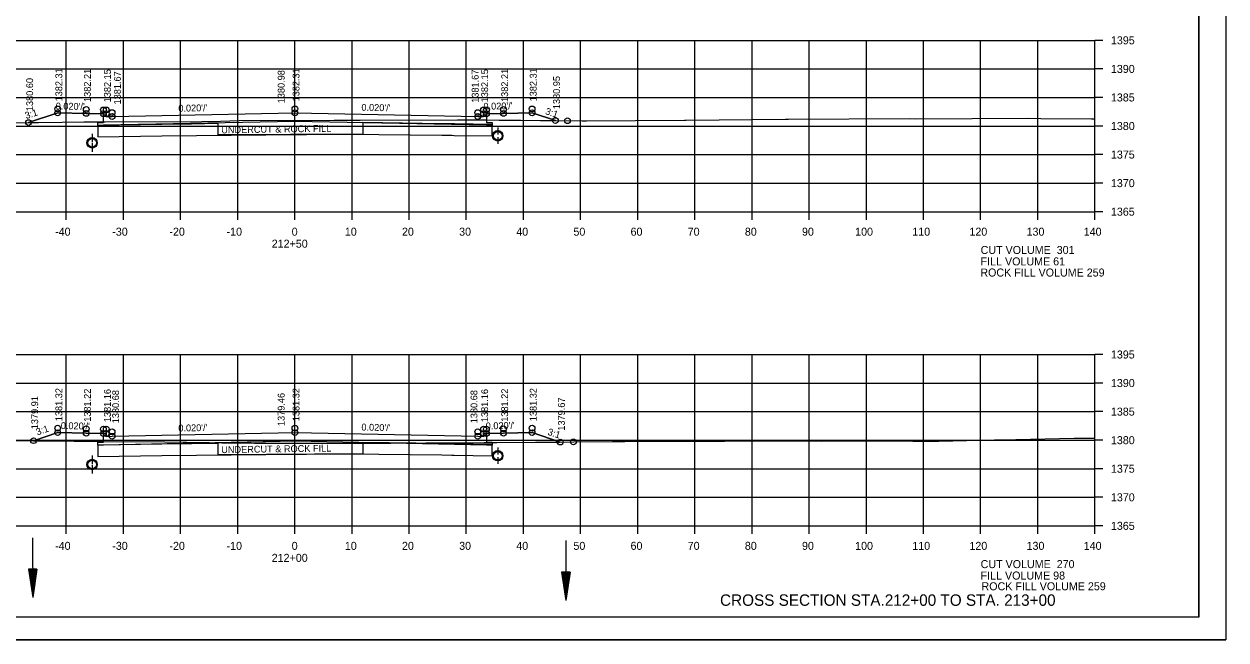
# Model space of a CAD drawing. Extents: x 1374311 to 1383814, y 384102 to 406278.
# Drawn here: x 1382592.7 to 1382803, y 404571.7 to 404679.6 of the extents above; entities that cross this region are included whole.
import ezdxf

# ---------------------------------------------------------------- set-up
doc = ezdxf.new("R2010")
doc.units = 0
for name, color, linetype in [('R_Axis', 7, 'Continuous'), ('R_Axis Annot', 7, 'Continuous'), ('R_Border', 7, 'Continuous'), ('R_Draft', 7, 'Continuous'), ('R_Exist Surface', 7, 'Continuous'), ('R_Fin Surface', 7, 'Continuous'), ('R_Grid', 7, 'Continuous'), ('R_No Plot', 7, 'Continuous'), ('R_Water', 7, 'Continuous'), ('R_Xsect Elev', 7, 'Continuous'), ('R_Xsect Slope', 7, 'Continuous')]:
    doc.layers.add(name, color=color, linetype=linetype)

msp = doc.modelspace()

# ---------------------------------------------------------------- linework, layer by layer
at = {"layer": 'R_Axis'}
for p, q in [((1382780.07, 404646.71), (1382780.07, 404676.71)), ((1382781.47, 404676.71), (1382780.07, 404676.71)), ((1382781.47, 404671.71), (1382780.07, 404671.71)), ((1382781.47, 404666.71), (1382780.07, 404666.71)), ((1382781.47, 404661.71), (1382780.07, 404661.71)), ((1382781.47, 404656.71), (1382780.07, 404656.71)), ((1382781.47, 404651.71), (1382780.07, 404651.71)), ((1382500.07, 404646.71), (1382780.07, 404646.71)), ((1382600.07, 404645.31), (1382600.07, 404646.71)), ((1382610.07, 404645.31), (1382610.07, 404646.71)), ((1382620.07, 404645.31), (1382620.07, 404646.71)), ((1382630.07, 404645.31), (1382630.07, 404646.71)), ((1382640.07, 404645.31), (1382640.07, 404646.71)), ((1382650.07, 404645.31), (1382650.07, 404646.71)), ((1382660.07, 404645.31), (1382660.07, 404646.71)), ((1382670.07, 404645.31), (1382670.07, 404646.71)), ((1382680.07, 404645.31), (1382680.07, 404646.71)), ((1382690.07, 404645.31), (1382690.07, 404646.71)), ((1382700.07, 404645.31), (1382700.07, 404646.71)), ((1382710.07, 404645.31), (1382710.07, 404646.71)), ((1382720.07, 404645.31), (1382720.07, 404646.71)), ((1382730.07, 404645.31), (1382730.07, 404646.71)), ((1382740.07, 404645.31), (1382740.07, 404646.71)), ((1382750.07, 404645.31), (1382750.07, 404646.71)), ((1382760.07, 404645.31), (1382760.07, 404646.71)), ((1382770.07, 404645.31), (1382770.07, 404646.71)), ((1382780.07, 404645.31), (1382780.07, 404646.71)), ((1382781.47, 404646.71), (1382780.07, 404646.71)), ((1382780.07, 404591.71), (1382780.07, 404621.71)), ((1382781.47, 404621.71), (1382780.07, 404621.71)), ((1382781.47, 404616.71), (1382780.07, 404616.71)), ((1382781.47, 404611.71), (1382780.07, 404611.71)), ((1382781.47, 404606.71), (1382780.07, 404606.71)), ((1382781.47, 404601.71), (1382780.07, 404601.71)), ((1382781.47, 404596.71), (1382780.07, 404596.71)), ((1382500.07, 404591.71), (1382780.07, 404591.71)), ((1382600.07, 404590.31), (1382600.07, 404591.71)), ((1382610.07, 404590.31), (1382610.07, 404591.71)), ((1382620.07, 404590.31), (1382620.07, 404591.71)), ((1382630.07, 404590.31), (1382630.07, 404591.71)), ((1382640.07, 404590.31), (1382640.07, 404591.71)), ((1382650.07, 404590.31), (1382650.07, 404591.71)), ((1382660.07, 404590.31), (1382660.07, 404591.71)), ((1382670.07, 404590.31), (1382670.07, 404591.71)), ((1382680.07, 404590.31), (1382680.07, 404591.71)), ((1382690.07, 404590.31), (1382690.07, 404591.71)), ((1382700.07, 404590.31), (1382700.07, 404591.71)), ((1382710.07, 404590.31), (1382710.07, 404591.71)), ((1382720.07, 404590.31), (1382720.07, 404591.71)), ((1382730.07, 404590.31), (1382730.07, 404591.71)), ((1382740.07, 404590.31), (1382740.07, 404591.71)), ((1382750.07, 404590.31), (1382750.07, 404591.71)), ((1382760.07, 404590.31), (1382760.07, 404591.71)), ((1382770.07, 404590.31), (1382770.07, 404591.71)), ((1382780.07, 404590.31), (1382780.07, 404591.71)), ((1382781.47, 404591.71), (1382780.07, 404591.71))]:
    msp.add_line(p, q, dxfattribs=at)
at = {"layer": 'R_Border'}
for q in [(1382798.25, 404781.17), (1382482.07, 404575.71)]:
    msp.add_line((1382798.25, 404575.71), q, dxfattribs=at)
at = {"layer": 'R_Draft'}
for p, q in [((1382593.43, 404584.14), (1382594.19, 404579.14)), ((1382594.93, 404584.14), (1382593.43, 404584.14)), ((1382593.55, 404584.14), (1382594.19, 404579.97)), ((1382593.68, 404584.14), (1382594.19, 404580.83)), ((1382593.81, 404584.14), (1382594.18, 404581.67)), ((1382593.93, 404584.14), (1382594.18, 404582.51)), ((1382594.06, 404584.14), (1382594.18, 404583.35)), ((1382594.42, 404584.14), (1382594.18, 404582.51)), ((1382594.55, 404584.14), (1382594.18, 404581.67)), ((1382594.3, 404584.14), (1382594.18, 404583.35)), ((1382594.93, 404584.14), (1382594.19, 404579.14)), ((1382594.68, 404584.14), (1382594.19, 404580.83)), ((1382594.8, 404584.14), (1382594.19, 404579.97)), ((1382686.75, 404583.62), (1382687.5, 404578.62)), ((1382688.25, 404583.62), (1382686.75, 404583.62)), ((1382686.88, 404583.62), (1382687.5, 404579.46)), ((1382687.01, 404583.62), (1382687.5, 404580.32)), ((1382687.13, 404583.62), (1382687.5, 404581.15)), ((1382687.26, 404583.62), (1382687.5, 404582)), ((1382687.39, 404583.62), (1382687.5, 404582.83)), ((1382688.25, 404583.62), (1382687.5, 404578.62)), ((1382687.75, 404583.62), (1382687.5, 404582)), ((1382688, 404583.62), (1382687.5, 404580.32)), ((1382688.13, 404583.62), (1382687.5, 404579.46)), ((1382687.88, 404583.62), (1382687.5, 404581.15)), ((1382687.62, 404583.62), (1382687.5, 404582.83))]:
    msp.add_line(p, q, dxfattribs=at)
at = {"layer": 'R_Exist Surface'}
for p, q in [((1382604.57, 404660.34), (1382604.58, 404659.02)), ((1382675.57, 404661.43), (1382675.57, 404660.41)), ((1382675.57, 404659.6), (1382675.57, 404658.58)), ((1382604.57, 404658.51), (1382604.58, 404657.19)), ((1382675.57, 404605.41), (1382675.57, 404604.4)), ((1382604.58, 404604.02), (1382604.58, 404602.7)), ((1382675.57, 404603.58), (1382675.57, 404602.56)), ((1382604.58, 404602.19), (1382604.58, 404600.87))]:
    msp.add_line(p, q, dxfattribs=at)
for points in [[(1382578.45, 404662.12), (1382599.34, 404662.4), (1382603.15, 404662.42), (1382606.87, 404662.45), (1382623.77, 404662.52), (1382627.04, 404662.54), (1382630.31, 404662.65), (1382646.96, 404662.72), (1382651.47, 404662.75), (1382668.55, 404662.82), (1382690.32, 404662.62), (1382691.08, 404662.62), (1382708.23, 404662.76), (1382708.55, 404662.76), (1382725.93, 404662.91), (1382725.98, 404662.91), (1382726.45, 404662.91), (1382747.62, 404663), (1382748.74, 404662.99), (1382768.44, 404663.07), (1382770.58, 404663.05), (1382779.48, 404662.94), (1382780.07, 404662.94)], [(1382578.06, 404606.7), (1382597.25, 404606.61), (1382605.63, 404606.5), (1382617.25, 404606.43), (1382632.98, 404606.18), (1382635.73, 404606.18), (1382650, 404606.16), (1382650.68, 404606.16), (1382652.76, 404606.16), (1382673.22, 404606.3), (1382675.42, 404606.31), (1382695.66, 404606.45), (1382697.83, 404606.45), (1382710.91, 404606.53), (1382715.23, 404606.53), (1382726.12, 404606.59), (1382732.23, 404606.55), (1382739.52, 404606.61), (1382748.23, 404606.53), (1382752.76, 404606.55), (1382762.47, 404606.78), (1382766.26, 404606.81), (1382776.42, 404607.06), (1382779.47, 404607.08), (1382780.07, 404607.08)]]:
    msp.add_lwpolyline(points, dxfattribs=at)
for centre in [(1382604.58, 404658.77), (1382675.57, 404660), (1382675.57, 404603.99), (1382604.58, 404602.45)]:
    msp.add_circle(centre, 0.917, dxfattribs=at)
at = {"layer": 'R_Fin Surface'}
for p, q in [((1382667.99, 404662.08), (1382667.6, 404662.09)), ((1382674.59, 404661.97), (1382667.99, 404662.08)), ((1382667.99, 404606.09), (1382667.6, 404606.1)), ((1382674.59, 404605.98), (1382667.99, 404606.09))]:
    msp.add_line(p, q, dxfattribs=at)
for points in [[(1382593.46, 404662.32), (1382598.56, 404664.02), (1382598.56, 404664.02), (1382598.56, 404664.02), (1382603.56, 404663.92), (1382606.56, 404663.86), (1382606.56, 404663.86), (1382606.56, 404663.86), (1382607.06, 404663.86), (1382607.07, 404663.36), (1382608.07, 404663.38), (1382608.07, 404663.38), (1382608.07, 404663.38), (1382640.07, 404664.02), (1382640.07, 404664.02), (1382672.07, 404663.38), (1382673.07, 404663.36), (1382673.07, 404663.36), (1382673.08, 404663.86), (1382673.08, 404663.86), (1382673.58, 404663.86), (1382676.58, 404663.92), (1382676.58, 404663.92), (1382676.58, 404663.92), (1382681.58, 404664.02), (1382681.58, 404664.02), (1382685.66, 404662.66)], [(1382673.58, 404663.86), (1382673.59, 404662.33), (1382674.59, 404662.33), (1382674.58, 404661.83), (1382673.58, 404661.85), (1382640.07, 404662.52), (1382606.56, 404661.85), (1382605.56, 404661.83), (1382605.57, 404662.33), (1382606.57, 404662.33), (1382606.56, 404663.86)], [(1382667.6, 404662.09), (1382665.84, 404662.12), (1382651.93, 404662.3), (1382651.93, 404660.31), (1382626.66, 404660.14), (1382626.65, 404662.13), (1382621.97, 404662.06), (1382616.77, 404661.99), (1382605.56, 404661.83)], [(1382605.56, 404661.83), (1382605.57, 404659.83), (1382616.8, 404659.99), (1382635, 404660.19), (1382649.24, 404660.28), (1382665.81, 404660.12), (1382667.56, 404660.09), (1382667.96, 404660.08), (1382674.59, 404659.97), (1382674.59, 404661.97)], [(1382594.34, 404606.62), (1382594.34, 404606.62), (1382598.56, 404608.03), (1382598.56, 404608.03), (1382603.56, 404607.93), (1382606.56, 404607.87), (1382606.56, 404607.87), (1382606.56, 404607.87), (1382607.06, 404607.87), (1382607.07, 404607.37), (1382608.07, 404607.39), (1382608.07, 404607.39), (1382608.07, 404607.39), (1382640.07, 404608.03), (1382640.07, 404608.03), (1382672.07, 404607.39), (1382673.07, 404607.37), (1382673.07, 404607.37), (1382673.08, 404607.87), (1382673.08, 404607.87), (1382673.58, 404607.87), (1382676.58, 404607.93), (1382676.58, 404607.93), (1382676.58, 404607.93), (1382681.58, 404608.03), (1382681.58, 404608.03), (1382686.51, 404606.38)], [(1382673.58, 404607.87), (1382673.59, 404606.34), (1382674.59, 404606.34), (1382674.58, 404605.84), (1382673.58, 404605.86), (1382640.07, 404606.53), (1382606.56, 404605.86), (1382605.56, 404605.84), (1382605.57, 404606.34), (1382606.57, 404606.34), (1382606.56, 404607.87)], [(1382667.6, 404606.1), (1382665.84, 404606.13), (1382651.93, 404606.31), (1382651.93, 404604.31), (1382626.66, 404604.14), (1382626.65, 404606.14), (1382621.97, 404606.07), (1382616.77, 404606), (1382605.56, 404605.84)], [(1382605.56, 404605.84), (1382605.57, 404603.84), (1382616.8, 404604), (1382635, 404604.2), (1382649.24, 404604.29), (1382665.81, 404604.13), (1382667.56, 404604.1), (1382667.96, 404604.09), (1382674.59, 404603.98), (1382674.59, 404605.98)]]:
    msp.add_lwpolyline(points, dxfattribs=at)
at = {"layer": 'R_Grid'}
for p, q in [((1382500.07, 404676.71), (1382780.07, 404676.71)), ((1382600.07, 404646.71), (1382600.07, 404676.71)), ((1382610.07, 404646.71), (1382610.07, 404676.71)), ((1382620.07, 404646.71), (1382620.07, 404676.71)), ((1382630.07, 404646.71), (1382630.07, 404676.71)), ((1382640.07, 404646.71), (1382640.07, 404676.71)), ((1382650.07, 404646.71), (1382650.07, 404676.71)), ((1382660.07, 404646.71), (1382660.07, 404676.71)), ((1382670.07, 404646.71), (1382670.07, 404676.71)), ((1382680.07, 404646.71), (1382680.07, 404676.71)), ((1382690.07, 404646.71), (1382690.07, 404676.71)), ((1382700.07, 404646.71), (1382700.07, 404676.71)), ((1382710.07, 404646.71), (1382710.07, 404676.71)), ((1382720.07, 404646.71), (1382720.07, 404676.71)), ((1382730.07, 404646.71), (1382730.07, 404676.71)), ((1382740.07, 404646.71), (1382740.07, 404676.71)), ((1382750.07, 404646.71), (1382750.07, 404676.71)), ((1382760.07, 404646.71), (1382760.07, 404676.71)), ((1382770.07, 404646.71), (1382770.07, 404676.71)), ((1382780.07, 404646.71), (1382780.07, 404676.71)), ((1382500.07, 404671.71), (1382780.07, 404671.71)), ((1382500.07, 404666.71), (1382780.07, 404666.71)), ((1382500.07, 404661.71), (1382780.07, 404661.71)), ((1382500.07, 404656.71), (1382780.07, 404656.71)), ((1382500.07, 404651.71), (1382780.07, 404651.71)), ((1382500.07, 404646.71), (1382780.07, 404646.71)), ((1382500.07, 404621.71), (1382780.07, 404621.71)), ((1382600.07, 404591.71), (1382600.07, 404621.71)), ((1382610.07, 404591.71), (1382610.07, 404621.71)), ((1382620.07, 404591.71), (1382620.07, 404621.71)), ((1382630.07, 404591.71), (1382630.07, 404621.71)), ((1382640.07, 404591.71), (1382640.07, 404621.71)), ((1382650.07, 404591.71), (1382650.07, 404621.71)), ((1382660.07, 404591.71), (1382660.07, 404621.71)), ((1382670.07, 404591.71), (1382670.07, 404621.71)), ((1382680.07, 404591.71), (1382680.07, 404621.71)), ((1382690.07, 404591.71), (1382690.07, 404621.71)), ((1382700.07, 404591.71), (1382700.07, 404621.71)), ((1382710.07, 404591.71), (1382710.07, 404621.71)), ((1382720.07, 404591.71), (1382720.07, 404621.71)), ((1382730.07, 404591.71), (1382730.07, 404621.71)), ((1382740.07, 404591.71), (1382740.07, 404621.71)), ((1382750.07, 404591.71), (1382750.07, 404621.71)), ((1382760.07, 404591.71), (1382760.07, 404621.71)), ((1382770.07, 404591.71), (1382770.07, 404621.71)), ((1382780.07, 404591.71), (1382780.07, 404621.71)), ((1382500.07, 404616.71), (1382780.07, 404616.71)), ((1382500.07, 404611.71), (1382780.07, 404611.71)), ((1382500.07, 404606.71), (1382780.07, 404606.71)), ((1382500.07, 404601.71), (1382780.07, 404601.71)), ((1382500.07, 404596.71), (1382780.07, 404596.71)), ((1382500.07, 404591.71), (1382780.07, 404591.71))]:
    msp.add_line(p, q, dxfattribs=at)
at = {"layer": 'R_No Plot'}
msp.add_line((1382469.67, 404571.73), (1382803, 404571.73), dxfattribs=at)
for points in [[(1382469.66, 404785.07), (1382803, 404785.07), (1382803, 404571.73), (1382469.66, 404571.73)], [(1382715.99, 404781.17), (1382715.99, 404771.29), (1382751.72, 404771.29), (1382751.72, 404768.37), (1382774.92, 404768.37), (1382774.92, 404744.04), (1382798.25, 404744.04), (1382798.25, 404575.71), (1382482.07, 404575.71), (1382482.07, 404781.17)], [(1382593.46, 404662.32), (1382599.34, 404662.4), (1382603.15, 404662.42), (1382606.57, 404662.45), (1382606.56, 404663.86), (1382603.56, 404663.92), (1382598.56, 404664.02)], [(1382673.59, 404662.77), (1382685.66, 404662.66), (1382681.58, 404664.02), (1382676.58, 404663.92), (1382673.58, 404663.86)], [(1382606.57, 404662.45), (1382606.87, 404662.45), (1382623.77, 404662.52), (1382627.04, 404662.54), (1382630.31, 404662.65), (1382646.96, 404662.72), (1382651.47, 404662.75), (1382668.55, 404662.82), (1382673.59, 404662.77), (1382673.59, 404662.33), (1382674.59, 404662.33), (1382674.58, 404661.83), (1382673.58, 404661.85), (1382640.07, 404662.52), (1382606.56, 404661.85), (1382605.56, 404661.83), (1382605.57, 404662.33), (1382606.57, 404662.33)], [(1382594.34, 404606.62), (1382597.25, 404606.61), (1382605.63, 404606.5), (1382606.57, 404606.5), (1382606.56, 404607.87), (1382603.56, 404607.93), (1382598.56, 404608.03), (1382594.34, 404606.62)], [(1382674.59, 404606.31), (1382675.42, 404606.31), (1382686.51, 404606.38), (1382681.58, 404608.03), (1382676.58, 404607.93), (1382673.58, 404607.87), (1382673.59, 404606.34), (1382674.59, 404606.34)], [(1382606.57, 404606.5), (1382617.25, 404606.43), (1382627.27, 404606.27), (1382606.56, 404605.86), (1382605.56, 404605.84), (1382605.57, 404606.34), (1382606.57, 404606.34)], [(1382627.27, 404606.27), (1382632.98, 404606.18), (1382635.73, 404606.18), (1382650, 404606.16), (1382650.68, 404606.16), (1382652.76, 404606.16), (1382656.87, 404606.19), (1382640.07, 404606.53)], [(1382656.87, 404606.19), (1382673.22, 404606.3), (1382674.59, 404606.31), (1382674.58, 404605.84), (1382673.58, 404605.86)]]:
    msp.add_lwpolyline(points, close=True, dxfattribs=at)
for centre in [(1382598.56, 404664.7), (1382598.56, 404664.02), (1382598.56, 404664.02), (1382603.56, 404664.6), (1382603.56, 404663.92), (1382603.56, 404663.92), (1382606.56, 404664.54), (1382606.56, 404663.86), (1382607.06, 404664.54), (1382607.06, 404663.86), (1382607.06, 404663.86), (1382608.07, 404664.06), (1382608.07, 404663.38), (1382608.07, 404663.38), (1382640.07, 404664.7), (1382640.07, 404664.02), (1382640.07, 404664.02), (1382672.07, 404664.06), (1382672.07, 404663.38), (1382672.07, 404663.38), (1382673.08, 404664.54), (1382673.08, 404663.86), (1382673.08, 404663.86), (1382673.58, 404664.54), (1382673.58, 404663.86), (1382676.58, 404664.6), (1382676.58, 404663.92), (1382676.58, 404663.92), (1382681.58, 404664.7), (1382681.58, 404664.02), (1382681.58, 404664.02), (1382593.46, 404662.32), (1382593.46, 404662.32), (1382593.46, 404662.32), (1382593.46, 404662.32), (1382685.66, 404662.66), (1382685.66, 404662.66), (1382687.77, 404662.64), (1382598.56, 404608.81), (1382603.56, 404608.71), (1382606.56, 404608.65), (1382607.06, 404608.65), (1382640.07, 404608.81), (1382673.08, 404608.65), (1382673.58, 404608.65), (1382676.58, 404608.71), (1382681.58, 404608.81), (1382594.34, 404606.62), (1382594.34, 404606.62), (1382594.34, 404606.62), (1382594.34, 404606.62), (1382598.56, 404608.03), (1382598.56, 404608.03), (1382603.56, 404607.93), (1382603.56, 404607.93), (1382606.56, 404607.87), (1382607.06, 404607.87), (1382607.06, 404607.87), (1382608.07, 404608.17), (1382608.07, 404607.39), (1382608.07, 404607.39), (1382640.07, 404608.03), (1382640.07, 404608.03), (1382672.07, 404608.17), (1382672.07, 404607.39), (1382672.07, 404607.39), (1382673.08, 404607.87), (1382673.08, 404607.87), (1382673.58, 404607.87), (1382676.58, 404607.93), (1382676.58, 404607.93), (1382681.58, 404608.03), (1382681.58, 404608.03), (1382686.51, 404606.38), (1382686.51, 404606.38), (1382688.81, 404606.4)]:
    msp.add_circle(centre, 0.5, dxfattribs=at)
at = {"layer": 'R_Water'}
for p, q in [((1382604.57, 404660.18), (1382604.58, 404658.86)), ((1382675.57, 404661.26), (1382675.57, 404660.25)), ((1382675.57, 404659.76), (1382675.57, 404658.75)), ((1382604.57, 404658.68), (1382604.58, 404657.36)), ((1382675.57, 404605.25), (1382675.57, 404604.23)), ((1382604.58, 404603.86), (1382604.58, 404602.53)), ((1382675.57, 404603.75), (1382675.57, 404602.73)), ((1382604.58, 404602.36), (1382604.58, 404601.03)), ((1382594.17, 404589.64), (1382594.19, 404579.14)), ((1382687.5, 404589.13), (1382687.5, 404578.62))]:
    msp.add_line(p, q, dxfattribs=at)
for centre in [(1382604.58, 404658.77), (1382675.57, 404660), (1382675.57, 404603.99), (1382604.58, 404602.45)]:
    msp.add_circle(centre, 0.75, dxfattribs=at)

# ---------------------------------------------------------------- texts
at = {"layer": 'R_Axis Annot'}
for s, p in [('1395', (1382782.87, 404676.01)), ('1390', (1382782.87, 404671.01)), ('1385', (1382782.87, 404666.01)), ('1380', (1382782.87, 404661.01)), ('1375', (1382782.87, 404656.01)), ('1370', (1382782.87, 404651.01)), ('1365', (1382782.87, 404646.01)), ('-40', (1382598.11, 404642.51)), ('-30', (1382608.11, 404642.51)), ('-20', (1382618.11, 404642.51)), ('-10', (1382628.11, 404642.51)), ('0', (1382639.51, 404642.51)), ('10', (1382648.81, 404642.51)), ('20', (1382658.81, 404642.51)), ('30', (1382668.81, 404642.51)), ('40', (1382678.81, 404642.51)), ('50', (1382688.81, 404642.51)), ('60', (1382698.81, 404642.51)), ('70', (1382708.81, 404642.51)), ('80', (1382718.81, 404642.51)), ('90', (1382728.81, 404642.51)), ('100', (1382738.11, 404642.51)), ('110', (1382748.11, 404642.51)), ('120', (1382758.11, 404642.51)), ('130', (1382768.11, 404642.51)), ('140', (1382778.11, 404642.51)), ('212+50', (1382636.01, 404640.41)), ('CUT VOLUME  301', (1382760.07, 404639.31)), ('FILL VOLUME 61', (1382760.07, 404637.31)), ('1395', (1382782.87, 404621.01)), ('1390', (1382782.87, 404616.01)), ('1385', (1382782.87, 404611.01)), ('1380', (1382782.87, 404606.01)), ('1375', (1382782.87, 404601.01)), ('1370', (1382782.87, 404596.01)), ('1365', (1382782.87, 404591.01)), ('-40', (1382598.11, 404587.51)), ('-30', (1382608.11, 404587.51)), ('-20', (1382618.11, 404587.51)), ('-10', (1382628.11, 404587.51)), ('0', (1382639.51, 404587.51)), ('10', (1382648.81, 404587.51)), ('20', (1382658.81, 404587.51)), ('30', (1382668.81, 404587.51)), ('40', (1382678.81, 404587.51)), ('50', (1382688.81, 404587.51)), ('60', (1382698.81, 404587.51)), ('70', (1382708.81, 404587.51)), ('80', (1382718.81, 404587.51)), ('90', (1382728.81, 404587.51)), ('100', (1382738.11, 404587.51)), ('110', (1382748.11, 404587.51)), ('120', (1382758.11, 404587.51)), ('130', (1382768.11, 404587.51)), ('140', (1382778.11, 404587.51)), ('212+00', (1382636.01, 404585.41)), ('CUT VOLUME  270', (1382760.07, 404584.31)), ('FILL VOLUME 98', (1382760.07, 404582.31))]:
    msp.add_text(s, height=1.4, dxfattribs=at).set_placement(p)
at = {"layer": 'R_Draft'}
msp.add_text('CROSS SECTION STA.212+00 TO STA. 213+00', height=2, dxfattribs=at).set_placement((1382714.47, 404577.71))
at = {"layer": 'R_Fin Surface'}
for p in [(1382627.19, 404660.43), (1382627.19, 404604.44)]:
    msp.add_text('UNDERCUT & ROCK FILL', height=1.2, rotation=0.836, dxfattribs=at).set_placement(p)
for p in [(1382760.02, 404635.36), (1382760.22, 404580.43)]:
    msp.add_text('ROCK FILL VOLUME 259', height=1.4, dxfattribs=at).set_placement(p)
at = {"layer": 'R_Xsect Elev'}
for s, p in [('1380.60', (1382594.26, 404664.32)), ('1382.31', (1382599.36, 404666.02)), ('1382.21', (1382604.36, 404665.92)), ('1382.15', (1382607.86, 404665.86)), ('1381.67', (1382609.61, 404665.49)), ('1380.98', (1382638.27, 404665.69)), ('1382.31', (1382640.87, 404666.02)), ('1381.67', (1382672.22, 404665.78)), ('1382.15', (1382673.88, 404665.86)), ('1382.21', (1382677.38, 404665.92)), ('1382.31', (1382682.38, 404666.02)), ('1380.95', (1382686.46, 404664.66)), ('1381.32', (1382599.36, 404610.03)), ('1381.22', (1382604.36, 404609.93)), ('1381.16', (1382607.86, 404609.87)), ('1380.68', (1382609.3, 404609.67)), ('1381.32', (1382640.87, 404610.03)), ('1380.68', (1382672.01, 404609.67)), ('1381.16', (1382673.88, 404609.87)), ('1381.22', (1382677.38, 404609.93)), ('1381.32', (1382682.38, 404610.03)), ('1379.91', (1382595.14, 404608.62)), ('1379.46', (1382638.27, 404609.18)), ('1379.67', (1382687.31, 404608.38))]:
    msp.add_text(s, height=1.2, rotation=90, dxfattribs=at).set_placement(p)
at = {"layer": 'R_Xsect Slope'}
for s, rotation, p in [("0.020'/'", 358.8542, (1382598.2, 404664.62)), ("0.020'/'", 1.1458, (1382673.08, 404664.56)), ('3:1', 18.4349, (1382593.05, 404662.91)), ("0.020'/'", 1.1458, (1382619.68, 404664.21)), ("0.020'/'", 358.8542, (1382651.7, 404664.39)), ('3:1', 341.5651, (1382683.78, 404663.81)), ('3:1', 18.4349, (1382595, 404607.54)), ("0.020'/'", 358.8542, (1382599.09, 404608.67)), ("0.020'/'", 1.1458, (1382619.68, 404608.22)), ("0.020'/'", 358.8542, (1382651.7, 404608.4)), ("0.020'/'", 1.1458, (1382673.47, 404608.6)), ('3:1', 341.5651, (1382684.2, 404607.68))]:
    msp.add_text(s, height=1.2, rotation=rotation, dxfattribs=at).set_placement(p)

doc.saveas('drawing.dxf')
